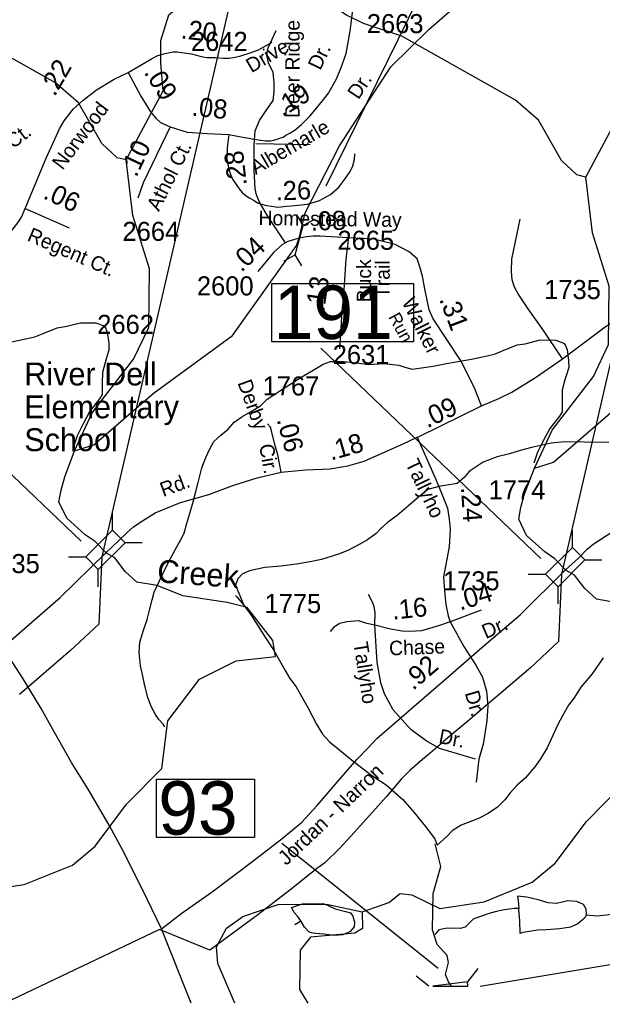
# Model space of a CAD drawing. Extents: x 2169602 to 2449496, y 721995 to 810662.
# Drawn here: x 2436351 to 2440172, y 758895 to 765345 of the extents above; entities that cross this region are included whole.
import ezdxf

# ---------------------------------------------------------------- set-up
doc = ezdxf.new("R2010")
doc.units = 0
doc.layers.add('Default', color=7, linetype='Continuous')

msp = doc.modelspace()

# ---------------------------------------------------------------- linework, layer by layer
at = {"layer": 'Default'}
for p, q in [((2438361.3, 764255.3), (2439386.5, 766343.7)), ((2437900.5, 764532.5), (2438255.2, 764527.2)), ((2436387.2, 764107.7), (2436675.6, 763979.8)), ((2438166.5, 764065.9), (2438209.8, 763994.8)), ((2438157.7, 763803.4), (2438209.8, 763994.8)), ((2438283.2, 764034.1), (2438209.8, 763994.8)), ((2438084.3, 763764), (2438157.7, 763803.4)), ((2438201, 763732.2), (2438157.7, 763803.4)), ((2436753.3, 761925.7), (2435309.3, 763304.1)), ((2439769.1, 761812.9), (2438325.1, 763191.3)), ((2436960, 761996.7), (2436960.1, 762109.9)), ((2439975.8, 761883.9), (2439976, 761997)), ((2437039.9, 761916.6), (2437153.1, 761916.4)), ((2436670.9, 761822.2), (2436784.1, 761822)), ((2440055.7, 761803.7), (2440168.9, 761803.6)), ((2436865.7, 761626.9), (2436865.9, 761740)), ((2439686.7, 761709.3), (2439799.9, 761709.2)), ((2439881.5, 761514), (2439881.7, 761627.2)), ((2439378, 761472.5), (2439174.1, 761397.4)), ((2439362.3, 760495.6), (2439344.8, 760345.3)), ((2439095.9, 759123.7), (2438070.4, 759944)), ((2439356.5, 759124.5), (2439286.7, 759035.4)), ((2439035.2, 759007.9), (2438951.8, 759073.1)), ((2439060.8, 759007.9), (2439290.1, 759007.9))]:
    msp.add_line(p, q, dxfattribs=at)
for points in [[(2440617.9, 775726.8), (2440213.7, 775291.3), (2439982.2, 775030.5), (2439961.7, 775007.4), (2439802.6, 774841), (2439783.9, 774823.3), (2439750.5, 774773.3), (2439634.8, 774680.9), (2439498.1, 774571.5), (2439361.1, 774462.1), (2439339.4, 774444.7), (2439264.5, 774066.4), (2439225.1, 773868.6), (2439160.8, 773542.9), (2439083.7, 773532), (2439232.9, 773389.9), (2439364, 773265.2), (2439504.2, 773131.6), (2436888.6, 761822.5), (2436868.9, 761380.5), (2436684.3, 761208.8), (2436349.1, 760921)], [(2442520, 773018.7), (2439904.4, 761709.6), (2439884.7, 761267.7), (2439700.2, 761096), (2439364.9, 760808.1), (2439289, 760744.8), (2439133.2, 760613.5), (2439103.3, 760588.4), (2439027.4, 760522.2), (2438993.1, 760493.4), (2438908.5, 760421), (2438852.5, 760363.9), (2438755.9, 760251.3), (2438664.2, 760148.7), (2438544.3, 760016.3), (2438451, 759912.2), (2438351.7, 759817.3), (2438307, 759782.5), (2438122.9, 759638), (2437912.3, 759474.6), (2437598.8, 759243.6), (2437268.7, 759378.4), (2436252.2, 758895)], [(2437048.1, 764425.9), (2437291, 764879.2), (2437276.7, 765060.8), (2437276.7, 765209), (2437329.3, 765376.3), (2437433.9, 765463.6), (2437421.4, 765547.6), (2437372.3, 765577), (2437396.2, 765629.6), (2437463.1, 765720.4), (2437372.3, 765839.9), (2437396.2, 766007.2), (2437602.1, 766245), (2437599.3, 766563.2)], [(2440063.9, 764313.1), (2440306.9, 764766.4), (2440292.5, 764948), (2440292.5, 765096.2), (2440345.1, 765263.5), (2440449.7, 765350.8), (2440437.3, 765434.7), (2440388.1, 765464.2), (2440412, 765516.8), (2440478.9, 765607.6), (2440388.1, 765727.1), (2440412, 765894.3), (2440618, 766132.1), (2440615.1, 766450.4)], [(2437048.1, 764425.9), (2436989.2, 764440.2), (2436889.2, 764534.2), (2436737.2, 764799.7), (2436586.1, 764930.7), (2435842.2, 765349.3), (2435588.8, 765433.8), (2435479.1, 765488.3), (2435265.2, 765630.1), (2434739.2, 765785.1), (2434438.2, 765975), (2434029.1, 766071.8), (2433629.3, 766083.3), (2433446.2, 766126.4), (2433111.3, 766290.7), (2432485.8, 766430.8)], [(2440063.9, 764313.1), (2440005.1, 764327.4), (2439905, 764421.3), (2439753.1, 764686.9), (2439601.9, 764817.8), (2438858, 765236.5), (2438604.6, 765321), (2438494.9, 765375.5), (2438281, 765517.2), (2437755, 765672.3), (2437454, 765862.1), (2437045, 765959), (2436645.1, 765970.5), (2436462, 766013.6), (2436127.2, 766177.8), (2435501.7, 766318)], [(2439727, 762404.4), (2439851.9, 762444.5), (2440241.1, 762780.9), (2440762.9, 763160.6), (2441180.3, 763748), (2441199.4, 763799.2), (2441238.7, 763964.9), (2441463, 764406), (2441799.9, 764923.8), (2442049, 765168.1), (2442644.9, 765687.3), (2442826, 765998.5), (2443074.1, 766242.7), (2443197.9, 766325.5)], [(2436711.2, 762517.2), (2436836.1, 762557.3), (2437225.2, 762893.7), (2437747.1, 763273.5), (2438164.5, 763860.8), (2438183.5, 763912.1), (2438222.8, 764077.7), (2438447.2, 764518.8), (2438784.1, 765036.7), (2439033.2, 765280.9), (2439629.1, 765800.2)], [(2438491.4, 765124.5), (2438517.8, 765269.4), (2438535.9, 765409.6), (2438547.2, 765499), (2438564.6, 765578.9), (2438582.8, 765658.8)], [(2438095, 763882.8), (2437976.9, 764059.6), (2437921.5, 764152.5), (2437904.1, 764196.2), (2437895.6, 764236.4), (2437888.5, 764360.7), (2437888.5, 764525.5), (2437895.6, 764616.4), (2437924.3, 764683.3), (2437962.5, 764743), (2438012.7, 764814.7), (2438019.9, 764872.1), (2438019.9, 764931.8), (2438012.7, 764998.7), (2437981.7, 765063.2), (2437972.1, 765115.8), (2437979.3, 765161.2), (2438031.9, 765273.5)], [(2437061.8, 764999.9), (2437215.5, 765089.2), (2437257, 765109.9), (2437295.4, 765121.6), (2437334.8, 765129.8), (2437357.3, 765133.8), (2437383.2, 765134.9), (2437414.1, 765131), (2437445.6, 765126.5), (2437477.6, 765120.5), (2437511.1, 765112.5), (2437541.3, 765104.1), (2437579.1, 765097.6), (2437632.5, 765097.3), (2437686.8, 765094.1), (2437723.9, 765092.2), (2437763.3, 765099.2), (2437800, 765109.4), (2437863.1, 765128.3), (2437917.8, 765148.1), (2438006.8, 765198.6)], [(2437722.9, 764591.5), (2437814.3, 764575.2), (2437904.6, 764558.8), (2437960, 764550.1), (2437994.8, 764550.9), (2438017, 764555.6), (2438038.6, 764561.8), (2438057.5, 764567.9), (2438078.6, 764575.6), (2438096.7, 764587.5), (2438123.3, 764600.6), (2438157.4, 764623.5), (2438199.9, 764657.7), (2438254.4, 764713.7), (2438299.6, 764766.3), (2438354.5, 764834.9), (2438375, 764864.4), (2438427.7, 764956.6), (2438459.5, 765031.1), (2438491.4, 765124.5)], [(2436387.2, 764107.7), (2436524.1, 764438.2), (2436580.4, 764561.8), (2436612.4, 764629.3), (2436642.9, 764683.1), (2436702.1, 764757.9), (2436766.1, 764818.2), (2436854, 764885.8), (2436970.2, 764955.5), (2437061.8, 764999.9)], [(2437061.8, 764999.9), (2437145, 764843.7), (2437208.9, 764741.9), (2437243, 764699.8), (2437275, 764671.5), (2437337.1, 764641.7)], [(2437337.1, 764641.7), (2437159.8, 764275.5), (2437125.9, 764175.5)], [(2437337.1, 764641.7), (2437449.4, 764607.5), (2437583.1, 764598.8), (2437722.9, 764591.5)], [(2437722.9, 764591.5), (2437710.6, 764505.8), (2437709.1, 764432.4), (2437720.7, 764376.5), (2437731.6, 764336.5), (2437745.4, 764300.2), (2437769.8, 764265.3), (2437789.4, 764235.5), (2437809.7, 764213), (2437833.7, 764193.4), (2437855.5, 764177.4), (2437887.5, 764159.2), (2437909.3, 764145.4), (2437937.6, 764135.3), (2437969.6, 764127.3), (2438001.6, 764121.5), (2438015.8, 764120.3), (2438042.8, 764115.2), (2438102.9, 764122.9), (2438131.7, 764123.9), (2438239.3, 764135.4), (2438317.2, 764160.7), (2438389.2, 764198.5), (2438442.9, 764246.4), (2438484, 764299.5), (2438518.1, 764349.6), (2438536.3, 764385.9), (2438545.7, 764428.1), (2438548.6, 764465.8)], [(2436711.2, 762517.2), (2436826.2, 762767.4), (2437098.1, 763119.4), (2437197.2, 763327.3), (2437202.1, 763711), (2437092.2, 764060.9), (2437048.1, 764425.9)], [(2439727, 762404.4), (2439842, 762654.6), (2440113.9, 763006.6), (2440213, 763214.5), (2440217.9, 763598.1), (2440108, 763948.1), (2440063.9, 764313.1)], [(2435708, 764077.9), (2435784, 764054.7), (2435859.9, 764019.6), (2435924, 763964.5), (2435956, 763938.4), (2435987.9, 763915.1), (2436025.7, 763901.3), (2436056.2, 763893.3), (2436109.4, 763887.9), (2436171.7, 763893.3), (2436200.1, 763905.7), (2436228.4, 763913.7), (2436246.6, 763921.7), (2436272, 763939.8), (2436297.4, 763961.6), (2436313.4, 763983.4), (2436338.1, 764013.2), (2436362.1, 764051), (2436387.2, 764107.7)], [(2439911.9, 763122.2), (2439780.9, 763314.4), (2439684.7, 763449), (2439621, 763546.8), (2439596.5, 763590.5), (2439580.8, 763639.5), (2439575.5, 763697.1), (2439579, 763775.8), (2439632.3, 764037.9)], [(2437281.2, 759382.5), (2437155.7, 759641.1), (2437024.5, 759901.3), (2436937.6, 760062.4), (2436805.6, 760288.9), (2436690.5, 760474.8), (2436576.6, 760675.5), (2436490.5, 760827.4), (2436372.4, 761023.8), (2436243, 761226.4), (2436146.8, 761395.7), (2436050.6, 761584.8), (2435939.7, 761816.5), (2435809.2, 762095), (2435724.2, 762316.2), (2435648.3, 762540.6), (2435533, 762859.5), (2435408.7, 763210), (2435336, 763412.3), (2435236.1, 763689.2), (2435212.1, 763760.7), (2435152.4, 763927.5)], [(2438506.3, 763914.7), (2438319.8, 763925.1), (2438276.4, 763925.2), (2438231.2, 763921.6), (2438183.5, 763912.1), (2438110.2, 763891), (2438095, 763882.8)], [(2438095, 763882.8), (2438073.5, 763871.1), (2438016.7, 763821.2), (2437913.6, 763693.6)], [(2438506.3, 763914.7), (2438489.8, 763773.9), (2438478.5, 763608.1), (2438475, 763534), (2438464.3, 763431.4), (2438449.2, 763186.8)], [(2439379.7, 762812.1), (2439331.9, 762936.4), (2439241, 763113.2), (2439061.8, 763383.3), (2439035.5, 763443), (2439007.4, 763580.7), (2438993.4, 763664.5), (2438978.2, 763717.8), (2438956.7, 763777.6), (2438904.1, 763823), (2438813.3, 763870.8), (2438672.6, 763906.2), (2438602.6, 763911.4), (2438506.3, 763914.7)], [(2439379.7, 762812.1), (2439493.4, 762861.8), (2439578.1, 762903.7), (2439733.7, 762999.9), (2439911.9, 763122.2), (2440191.5, 763331.9), (2440313, 763408.8), (2440377.6, 763445.5), (2440633.7, 763567.8), (2440797.9, 763649.9), (2441010.1, 763752.2)], [(2436297.8, 763232.6), (2436370, 763247.3), (2436450, 763265.6), (2436505.5, 763288), (2436597, 763324.9), (2436649.5, 763333.2), (2436748.7, 763358), (2436851, 763356.7), (2436909.1, 763335)], [(2436909.1, 763335), (2436925.3, 763295.2), (2436934.3, 763221.2), (2436936.1, 763179.1), (2436924.7, 763143.2), (2436910.7, 763097), (2436893.3, 763030.7), (2436892.1, 762964.8), (2436892.3, 762886.9)], [(2437303.1, 760708.8), (2437291.4, 760724.7), (2437263.1, 760756.6), (2437240.8, 760788.3), (2437214.1, 760838.2), (2437192.2, 760899.9), (2437171.7, 760976), (2437157.3, 761039.9), (2437142.6, 761107.8), (2437134.4, 761195.4), (2437139.7, 761263.6), (2437162.9, 761341.6), (2437186.4, 761411.9), (2437202, 761474), (2437219.7, 761539.9), (2437233.6, 761592.1), (2437264.8, 761660.4), (2437292.4, 761716.3), (2437328.1, 761792.4), (2437371.4, 761869), (2437404.8, 761931.3), (2437428.6, 761977.2), (2437445.8, 762035.4), (2437463.7, 762101.3), (2437489.3, 762183.4), (2437502.8, 762241.8), (2437522.1, 762309.9), (2437545.9, 762406), (2437571.1, 762474), (2437596.7, 762530.2), (2437624.6, 762580.3), (2437669.9, 762620.5), (2437717.5, 762661.2), (2437757.1, 762705.1), (2437806.9, 762741.4), (2437864.7, 762774.1), (2437930.6, 762812.4), (2437974, 762856.9), (2438024.1, 762889.1), (2438081.9, 762927.4), (2438139.3, 762963.7), (2438200.8, 763004.3), (2438286.7, 763052.6), (2438340.5, 763087.1), (2438388.2, 763103.4), (2438476.4, 763104.3), (2438576.5, 763092.8), (2438636.4, 763085), (2438738.3, 763089.8), (2438838.3, 763080.4), (2438876.5, 763067), (2438924.7, 763053.2), (2438986.6, 763061.7), (2439062, 763074.2), (2439138.1, 763088.7), (2439211.9, 763101.1), (2439313.6, 763119.8), (2439385.8, 763134.4), (2439465.8, 763152.7), (2439521.4, 763175.2), (2439612.8, 763212.1), (2439665.3, 763220.4), (2439764.6, 763245.1), (2439866.9, 763243.9), (2439924.9, 763222.2)], [(2439924.9, 763222.2), (2439941.1, 763182.4), (2439950.1, 763108.4), (2439952, 763066.3), (2439940.5, 763030.4), (2439926.5, 762984.2), (2439909.1, 762917.9), (2439907.9, 762852), (2439908.1, 762774.1)], [(2436892.3, 762886.9), (2436874.4, 762858.8), (2436811.3, 762778.3), (2436767.8, 762696), (2436728, 762616), (2436706.5, 762549.9)], [(2438957.6, 762606.6), (2438971.2, 762612.8), (2439379.7, 762812.1)], [(2439908.1, 762774.1), (2439890.3, 762745.9), (2439827.1, 762665.4), (2439783.6, 762583.2), (2439743.8, 762503.1), (2439722.3, 762437.1)], [(2438064.9, 762377.2), (2438044, 762492.7), (2438024.1, 762559.2), (2438002.8, 762649.6), (2437994.8, 762672.2), (2437976.2, 762694.7)], [(2440215.1, 762572), (2440055, 762575.1), (2439923.3, 762577.9), (2439837.2, 762569.4), (2439777.1, 762555), (2439707.6, 762540.7), (2439634, 762520.2), (2439563.5, 762497.6), (2439482.3, 762479), (2439390.2, 762444.3), (2439299.6, 762383.2), (2439266.1, 762343.7), (2439220.7, 762303.1), (2439138.3, 762290), (2439098.9, 762284), (2439027.9, 762264.2), (2438965.8, 762213.5), (2438902.8, 762158.9), (2438826.9, 762094.5), (2438763.2, 762048.2), (2438717.4, 762006), (2438687.7, 761975.6), (2438631.9, 761933.4), (2438580.5, 761905.1), (2438502.7, 761864.5), (2438440.8, 761840.2), (2438330.9, 761805.2), (2438255.5, 761790.7), (2438165.4, 761774.2), (2438063.5, 761761.7), (2437957.5, 761752.9), (2437857.6, 761731.9), (2437811.7, 761711.7), (2437782.2, 761679.7), (2437766.2, 761637.4), (2437821.6, 761505.8)], [(2438064.9, 762377.2), (2438224.4, 762394.2), (2438383.8, 762399.7), (2438502.8, 762419.8), (2438609.4, 762450.5), (2438791.2, 762530.1), (2438862.5, 762562.2), (2438957.6, 762606.6)], [(2438957.6, 762606.6), (2439072.6, 762346.1), (2439104.8, 762273.2), (2439157.4, 762141.8), (2439168.2, 762070.1), (2439174.1, 762004.4), (2439168.2, 761888.5), (2439131.1, 761691.3), (2439134.7, 761628), (2439138.3, 761575.4), (2439145.5, 761509.7), (2439161, 761436.8), (2439174.1, 761397.4)], [(2438028.2, 761168.4), (2438011.2, 761273.8), (2437843.1, 761490.4), (2437711.6, 761524.1), (2437420.1, 761567.1), (2437252.8, 761634), (2437119, 761657.9), (2437042.5, 761727.2), (2436974, 761816.2), (2436919.9, 761846.7), (2436844.9, 761922.8), (2436779.4, 761967.8), (2436659.7, 762076.3), (2436607.6, 762183.6), (2436621.9, 762260.1), (2436646.2, 762348), (2436711.2, 762517.2)], [(2436915.2, 761849.6), (2436999.7, 761927.8), (2437056.9, 761985.4), (2437097.2, 762018.9), (2437133.1, 762043.4), (2437240.3, 762112.5), (2437404.8, 762178.6), (2437591.8, 762231.3), (2437748.3, 762291.6), (2437907.6, 762341), (2438064.9, 762377.2)], [(2441044, 761055.6), (2441027, 761161), (2440858.9, 761377.5), (2440727.5, 761411.2), (2440435.9, 761454.3), (2440268.6, 761521.2), (2440134.8, 761545.1), (2440058.3, 761614.4), (2439989.9, 761703.3), (2439935.7, 761733.9), (2439860.8, 761810), (2439795.3, 761854.9), (2439675.5, 761963.5), (2439623.4, 762070.8), (2439637.7, 762147.3), (2439662, 762235.1), (2439727, 762404.4)], [(2439931, 761736.8), (2440015.5, 761814.9), (2440072.7, 761872.5), (2440113, 761906.1), (2440148.9, 761930.5), (2440256.1, 761999.7), (2440420.6, 762065.8), (2440607.6, 762118.5), (2440764.1, 762178.7), (2440923.5, 762228.2), (2441080.7, 762264.4)], [(2434265.3, 759495.3), (2434401.5, 759600.2), (2434597.1, 759740), (2434855.2, 759934.1), (2435055.7, 760088.7), (2435182.3, 760194), (2435285.3, 760304.4), (2435417.4, 760458.5), (2435546.5, 760606.2), (2435619.6, 760683.8), (2435677.1, 760744.1), (2436147.7, 761150.7), (2436381.9, 761353.6), (2436616.8, 761556.5), (2436915.2, 761849.6)], [(2437281.2, 759382.5), (2437417.3, 759487.4), (2437612.9, 759627.2), (2437871, 759821.3), (2438071.5, 759975.9), (2438198.1, 760081.2), (2438301.1, 760191.5), (2438433.3, 760345.7), (2438562.3, 760493.4), (2438635.4, 760571), (2438692.9, 760631.2), (2439163.5, 761037.9), (2439397.7, 761240.8), (2439632.6, 761443.6), (2439931, 761736.8)], [(2437765.2, 761569.4), (2437774.8, 761561.5), (2437821.6, 761505.8), (2437873.8, 761434.2), (2437953, 761309.1), (2438015.1, 761213.3), (2438080.1, 761097.6), (2438092, 761077.9)], [(2438680.7, 761375.9), (2438682.4, 761456.3), (2438675.4, 761496.5), (2438664.9, 761526.2), (2438638.7, 761576.9)], [(2439174.1, 761397.4), (2439098, 761369.4), (2438986.1, 761337.9), (2438907.7, 761332.9), (2438858.7, 761336.5), (2438782.2, 761349.6), (2438680.7, 761375.9), (2438628.1, 761386.7), (2438575.5, 761402.2), (2438497.3, 761397.4), (2438451.2, 761385.5), (2438411.8, 761362.8), (2438387.9, 761332.9)], [(2439341.2, 760495.1), (2439103.6, 760565), (2439017.1, 760616.8), (2438915.8, 760690.2), (2438800.4, 760820.2), (2438744.4, 760925), (2438720, 760996.7), (2438695.5, 761133), (2438680.7, 761375.9)], [(2439174.1, 761397.4), (2439262.6, 761234.9)], [(2439262.6, 761234.9), (2439341.4, 761111.8), (2439385.9, 761033.9), (2439412.1, 760943), (2439420.9, 760846.9), (2439413.9, 760747.3), (2439390.3, 760593.5), (2439362.3, 760495.6)], [(2435581.1, 759607.8), (2435756, 759669.8), (2435831.1, 759727.3), (2435906.1, 759719.2), (2436090.1, 759630.2), (2436381, 759673.4), (2436696.2, 759801.5), (2436846.1, 759926.4), (2437052.2, 760201), (2437283.1, 760435.7), (2437323, 760746.5), (2437529.1, 761021.1), (2437770.1, 761140.9), (2438028.2, 761168.4)], [(2440176.8, 761160.2), (2440105.4, 761055.7), (2440030.4, 760967.3), (2439986.7, 760899.3), (2439951, 760851.1), (2439913.7, 760784.5), (2439878, 760718.6), (2439846.7, 760650.3), (2439810.8, 760570.1), (2439765.7, 760497.8), (2439730.2, 760445.6), (2439666.4, 760371.3), (2439612.7, 760324.7), (2439567.4, 760274.3), (2439531.5, 760230.2), (2439483.5, 760181.9), (2439424.2, 760139.8), (2439360.5, 760107.2), (2439246.9, 760062.3), (2439186.8, 760026), (2439151.3, 759989.5), (2439089.8, 759933.1)], [(2438092, 761077.9), (2438122.6, 761024.3), (2438163, 760970.3), (2438239.5, 760835), (2438296.5, 760725.4), (2438336.9, 760659.7), (2438383, 760610.2), (2438449.8, 760554.6), (2438538.4, 760483.3), (2438661, 760390.1), (2438755, 760326.8), (2438863.6, 760231.7), (2438936.4, 760148.1), (2439013.1, 760054.6), (2439073.4, 759973.3), (2439089.8, 759933.1)], [(2438597, 759495), (2438771.9, 759556.9), (2438846.9, 759614.5), (2438922, 759606.4), (2439105.9, 759517.4), (2439396.9, 759560.6), (2439712, 759688.7), (2439861.9, 759813.6), (2440068, 760088.2), (2440298.9, 760322.9), (2440338.9, 760633.7), (2440545, 760908.3), (2440785.9, 761028), (2441044, 761055.6)], [(2439182.6, 759007.9), (2439162.2, 759036.4), (2439143.1, 759084.2), (2439162.2, 759163), (2439155, 759208.4), (2439089.4, 759281.7), (2439057.2, 759376.1), (2439063.1, 759615.5), (2439112.1, 759791.6), (2439075.5, 759941.8)], [(2440587.1, 759638), (2440559, 759629.7), (2440531.3, 759621.3), (2440509.6, 759603.1), (2440481.5, 759575.3), (2440453.8, 759556.7), (2440405.8, 759544.5), (2440366.1, 759530.2), (2440328.5, 759516), (2440270.3, 759483.9), (2440198.5, 759473.2), (2440138.4, 759466.9), (2440066.5, 759474.1)], [(2437761.7, 758895), (2437650, 759156.7), (2437641, 759265.1), (2437707, 759388.4), (2437814.9, 759465), (2438047, 759542.3), (2438364, 759545.7), (2438597, 759495)], [(2438194.1, 759435.7), (2438173.6, 759465.6), (2438151.4, 759491.2), (2438133.4, 759523.1), (2438204.9, 759547.6), (2438271, 759548.1), (2438341.1, 759550.5), (2438373.3, 759536.8), (2438419, 759515.3), (2438487.5, 759497.6), (2438521.3, 759487.6), (2438535.3, 759466.1)], [(2440066.5, 759474.1), (2440068.7, 759482.3), (2440066.5, 759512.3), (2440048, 759542.2), (2440005.8, 759561.9), (2439945.9, 759567.4), (2439871.9, 759548.9), (2439815.9, 759554.5), (2439751.9, 759573.9), (2439677.7, 759591.7), (2439615.6, 759596.9), (2439619.9, 759569.2), (2439624.4, 759517.3)], [(2438597, 759495), (2438598, 759386.6), (2438549, 759354.9), (2438257, 759328), (2438191, 759244.1), (2438185, 758985), (2438239.6, 758895)], [(2439624.4, 759517.3), (2439594.6, 759517), (2439560.4, 759512.8), (2439516.3, 759506.5), (2439478.4, 759498), (2439436.8, 759485.6), (2439366.8, 759463.3), (2439325, 759447), (2439301, 759423), (2439273.3, 759394.8), (2439239.3, 759386.5), (2439155.4, 759387.8), (2439099.2, 759377.6), (2439072.6, 759345.6)], [(2440066.5, 759474.1), (2440056.6, 759456.1), (2440010.9, 759416), (2439962.9, 759393.6), (2439893.2, 759383.1), (2439803.2, 759376.4), (2439747.2, 759374.3), (2439681.2, 759363.5), (2439651.2, 759359.5), (2439633.2, 759353.3), (2439630.7, 759435.3), (2439624.8, 759509.2), (2439624.4, 759517.3)], [(2438194.1, 759435.7), (2438181.8, 759425.4), (2438156.1, 759409.4)], [(2438535.3, 759466.1), (2438547.6, 759428.1), (2438543.9, 759395.8), (2438516.2, 759363.9), (2438470.3, 759343.6), (2438414.3, 759339.1), (2438346.6, 759348.5), (2438290.2, 759352.2), (2438264.4, 759358.1), (2438246.3, 759364.1), (2438217.8, 759395.5), (2438194.1, 759435.7)], [(2437474.6, 758895), (2437281.2, 759382.5)], [(2439371.1, 759007.9), (2441521.1, 759366.1)], [(2439290.1, 759007.9), (2439286.7, 759035.4), (2439060.8, 759007.9)]]:
    msp.add_lwpolyline(points, dxfattribs=at)
for points in [[(2438003.8, 763616), (2438932.8, 763616), (2438932.8, 763231.9), (2438003.8, 763231.9)], [(2436784.1, 761822), (2436959.6, 761997.1), (2437041.4, 761915.1), (2436865.9, 761740)], [(2439799.9, 761709.2), (2439975.4, 761884.2), (2440057.2, 761802.3), (2439881.7, 761627.2)], [(2437247, 760364), (2437891.2, 760364), (2437891.2, 759981.7), (2437247, 759981.7)]]:
    msp.add_lwpolyline(points, close=True, dxfattribs=at)

# ---------------------------------------------------------------- texts
for s, height, rotation, p in [('.20', 125, 353.7514, (2437404.4, 765222.7)), ('Deer Ridge', 95, 90, (2438186.9, 764701.3)), ('Drive', 95, 30.33479, (2437870.4, 764993.8)), ('Dr.', 95, 64.07919, (2438321.4, 765008.9)), ('.22', 125, 59.8356, (2436580, 764836.3)), ('.09', 125, 302.02922, (2437162.5, 764999.5)), ('Dr.', 95, 56.22377, (2438572, 764816.6)), ('.19', 125, 32.20466, (2438074.5, 764704.3)), ('.08', 125, 354.47788, (2437475.5, 764715.8)), ('Norwood ', 95, 52.80876, (2436631.4, 764354.6)), ('Kingston Ct.', 95, 37.77273, (2435888.8, 764170.6)), ('Albemarle ', 95, 30.22614, (2437898.9, 764326.3)), ('.10', 125, 64.66885, (2437115.5, 764306.7)), ('Athol Ct.', 95, 63.39977, (2437264.1, 764083.1)), ('.28', 125, 96.67811, (2437841.5, 764261.6)), ('.06', 125, 335.02205, (2436497.7, 764176.4)), ('.26', 125, 1.86819, (2438031.5, 764159.9)), ('Homestead Way', 95, 359.22812, (2437916.5, 763998.5)), ('.08', 125, 1.80168, (2438261.4, 763961.3)), ('Regent Ct.', 95, 336.62228, (2436393.5, 763898.7)), ('.04', 125, 43.64405, (2437805, 763683.9)), ('Buck', 95, 90, (2438655.9, 763491.7)), (' Trail', 95, 90, (2438777.9, 763484.3)), ('.13', 125, 81.47189, (2438346.7, 763423.1)), ('Walker ', 95, 296.59392, (2438854.1, 763494.5)), ('.31', 125, 290.77931, (2439100.9, 763512.7)), ('Run', 82.02, 298.28541, (2438766.8, 763396.7)), ('Derby', 95, 290.01013, (2437778.2, 762964.9)), ('.09', 125, 25.49311, (2439024.2, 762664.7)), ('.06', 125, 284.8112, (2438035.9, 762722.8)), ('.18', 125, 16.0666, (2438392.8, 762453.5)), ('Cir.', 95, 280.02607, (2437920.7, 762555.3)), ('Tallyho', 95, 295.73413, (2438877.6, 762436)), ('Rd.', 95, 20.37806, (2437292.2, 762214.7)), ('.24', 125, 273.93582, (2439244.4, 762278.7)), ('Creek', 150, 355.83858, (2437248.8, 761656.6)), ('.04', 125, 17.24688, (2439239.6, 761469.9)), ('.16', 125, 5.88648, (2438797.5, 761410.8)), ('Dr.', 95, 23.16888, (2439407.3, 761283.3)), ('Chase', 95, 2.12226, (2438775, 761176.3)), ('Tallyho', 95, 278.79831, (2438539.1, 761257.9)), ('.92', 125, 40.63045, (2438930.9, 760942.9)), ('Dr.', 95, 286.24876, (2439268.9, 760930.3)), ('Dr.', 95, 349.07979, (2439094.2, 760602.2)), ('Jordan - Narron', 95, 43.41693, (2438098.9, 759794.7))]:
    msp.add_text(s, height=height, rotation=rotation, dxfattribs=at).set_placement(p)
for s, height, p in [('2663', 125, (2438627.4, 765257.1)), ('2642', 125, (2437474, 765140.6)), ('2664', 125, (2437024.9, 763894.8)), ('2665', 125, (2438434.6, 763836.5)), ('2600', 125, (2437512.9, 763537.2)), ('191', 350, (2438016.4, 763251.7)), ('1735', 125, (2439790.7, 763513.1)), ('2662', 125, (2436859.3, 763284.9)), ('2631', 125, (2438403.6, 763087)), ('River Dell ', 150, (2436380.8, 762947)), ('1767', 125, (2437944.2, 762881)), ('Elementary ', 150, (2436380.8, 762731.4)), ('School', 150, (2436380.8, 762515.8)), ('1774', 125, (2439426.8, 762200.2)), ('1735', 125, (2436110.6, 761716.2)), ('1735', 125, (2439126.4, 761603.4)), ('1775', 125, (2437956.5, 761454.3)), ('93', 350, (2437259.6, 760001.5))]:
    msp.add_text(s, height=height, dxfattribs=at).set_placement(p)

doc.saveas('drawing.dxf')
